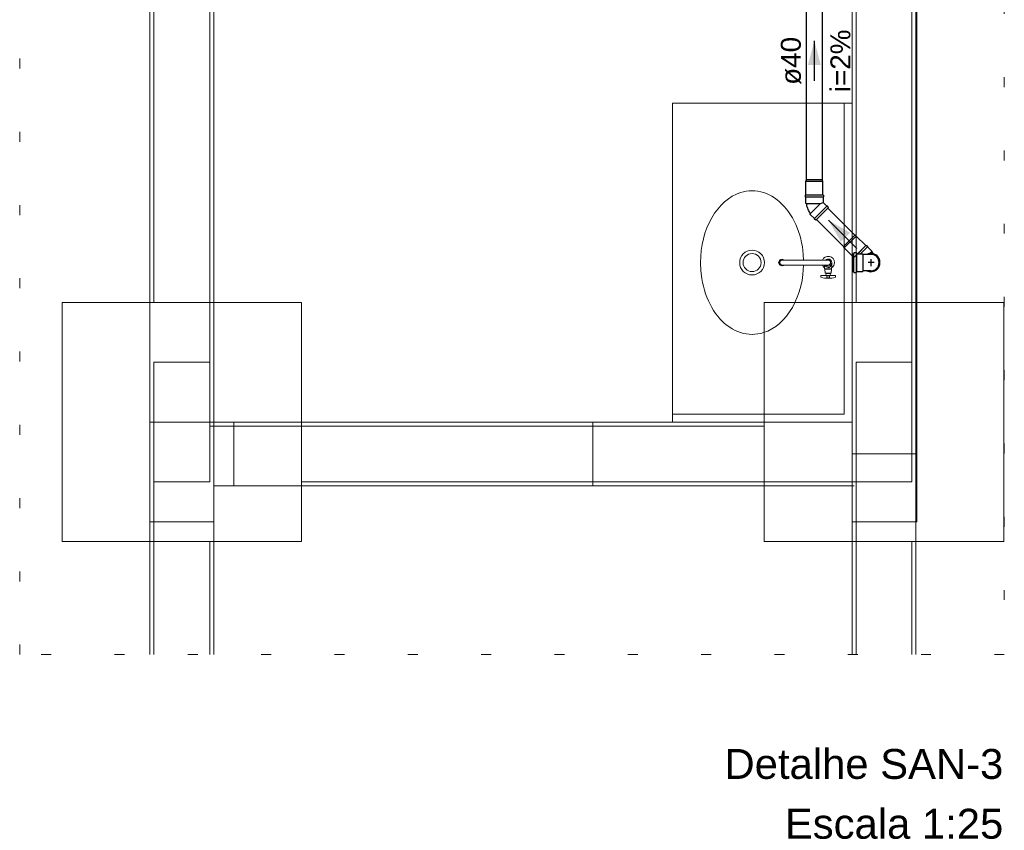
# Model space of a CAD drawing. Header units: millimetres. Extents: x -16331 to -10174, y -4135 to -3584.
# Tile 279 of 456: x -10290 to -10280, y -3957 to -3949. Entities that reach past the tile are written whole.
import ezdxf

# ---------------------------------------------------------------- set-up
doc = ezdxf.new("R2010")
doc.units = ezdxf.units.MM
doc.linetypes.add('DOT', pattern=[0.635, 0, -0.635])
doc.layers.add('A-DETL', color=7, linetype='Continuous', lineweight=5, true_color=0x00a600)
for name, color, linetype in [('A-WALL', 7, 'Continuous'), ('P-SANR-FIXT', 7, 'Continuous'), ('Q-CASE', 31, 'Continuous'), ('Simbolos', 7, 'Continuous'), ('Simbolos_int', 8, 'Continuous'), ('TQ-Condutos', 3, 'Continuous'), ('TQ-Sentido conduto', 7, 'Continuous'), ('TQ-Textos conduto', 7, 'Continuous')]:
    doc.layers.add(name, color=color, linetype=linetype)
for name, color, linetype, lineweight in [('DI-Títulos', 3, 'Continuous', 5), ('DI-Área do detalhe', 7, 'DOT', 0), ('I-WALL', 7, 'Continuous', 5), ('IFC-IfcSlab-Contorno', 250, 'Continuous', 5), ('IFC-IfcSpace-Contorno', 250, 'Continuous', 5), ('IFC-IfcWall-Contorno', 250, 'Continuous', 5), ('IFC-IfcWallStandardCase-Contorno', 250, 'Continuous', 5), ('IFC-Pilar-Contorno', 83, 'Continuous', 5), ('IFC-Sapata-Contorno', 253, 'Continuous', 5), ('IFC-Viga-Contorno', 66, 'Continuous', 5)]:
    doc.layers.add(name, color=color, linetype=linetype, lineweight=lineweight)
doc.styles.add('Arial', font='arial.ttf', dxfattribs={"height": 100})

msp = doc.modelspace()

# ---------------------------------------------------------------- hatches: boundary and pattern name
at = {"layer": 'TQ-Sentido conduto', "linetype": 'Continuous'}
for points in [[(-10281.9685, -3948.877), (-10282.0332, -3949.1184), (-10281.9038, -3949.1184)], [(-10281.8266, -3950.6757), (-10281.7016, -3950.8922), (-10281.61, -3950.8007)]]:
    msp.add_hatch(color=92, dxfattribs=at).paths.add_polyline_path(points)

# ---------------------------------------------------------------- linework, layer by layer
at = {"layer": 'A-DETL', "color": 7, "lineweight": 5}
for p, q in [((-10288.5902, -3952.1001), (-10288.5902, -3953.3001)), ((-10288.0302, -3952.1001), (-10288.5902, -3952.1001)), ((-10288.0302, -3953.3001), (-10288.0302, -3952.1001)), ((-10281.5502, -3952.1001), (-10281.5502, -3953.3001)), ((-10280.9902, -3952.1001), (-10281.5502, -3952.1001)), ((-10280.9902, -3953.3001), (-10280.9902, -3952.1001)), ((-10288.5902, -3953.3001), (-10288.0302, -3953.3001)), ((-10281.5502, -3953.3001), (-10280.9902, -3953.3001))]:
    msp.add_line(p, q, dxfattribs=at)
at = {"layer": 'A-WALL', "lineweight": 5}
for p, q in [((-10280.9422, -3941.8285), (-10280.9422, -3953.7005)), ((-10280.9422, -3953.7005), (-10280.9502, -3953.7005))]:
    msp.add_line(p, q, dxfattribs=at)
at = {"layer": 'DI-Área do detalhe'}
msp.add_lwpolyline([(-10289.935, -3932.3352), (-10280.0643, -3932.3352), (-10280.0643, -3955.0332), (-10289.935, -3955.0332), (-10289.935, -3932.3352)], dxfattribs=at)
at = {"layer": 'I-WALL', "lineweight": 5}
for p, q in [((-10288.6298, -3941.8205), (-10288.6298, -3953.7005)), ((-10287.9898, -3952.7005), (-10287.9898, -3941.8205)), ((-10281.5902, -3941.8205), (-10281.5902, -3952.7005)), ((-10280.9502, -3953.7005), (-10280.9502, -3941.8205)), ((-10287.9898, -3952.7005), (-10281.5902, -3952.7005)), ((-10287.7898, -3953.3405), (-10287.7898, -3952.7005)), ((-10284.1898, -3952.7005), (-10284.1898, -3953.3405)), ((-10287.9898, -3953.7005), (-10287.9898, -3953.3405)), ((-10281.5902, -3953.3405), (-10287.9898, -3953.3405)), ((-10281.5902, -3953.3405), (-10281.5902, -3953.7005)), ((-10288.6298, -3953.7005), (-10287.9898, -3953.7005)), ((-10281.5902, -3953.7005), (-10280.9502, -3953.7005))]:
    msp.add_line(p, q, dxfattribs=at)
at = {"layer": 'IFC-IfcSlab-Contorno', "lineweight": 5}
msp.add_line((-10280.9502, -3953.0205), (-10280.9502, -3953.7005), dxfattribs=at)
at = {"layer": 'IFC-IfcSpace-Contorno', "lineweight": 5}
for p, q in [((-10288.6298, -3952.7005), (-10288.6298, -3941.8205)), ((-10287.9898, -3941.8205), (-10287.9898, -3952.083)), ((-10280.9498, -3941.8205), (-10280.9498, -3952.3848)), ((-10281.5898, -3952.083), (-10281.5898, -3946.7703)), ((-10287.9898, -3952.083), (-10287.9898, -3952.7005)), ((-10281.5898, -3952.7005), (-10281.5898, -3952.083)), ((-10280.9498, -3952.3848), (-10280.9498, -3953.0205)), ((-10288.6298, -3955.0332), (-10288.6298, -3952.7005)), ((-10287.9898, -3952.7005), (-10287.6265, -3952.7005)), ((-10287.6265, -3952.7005), (-10281.5898, -3952.7005)), ((-10280.9498, -3953.0205), (-10280.9502, -3953.7005)), ((-10287.7741, -3953.3405), (-10287.9898, -3953.3405)), ((-10287.9898, -3953.3405), (-10287.9898, -3955.0332)), ((-10284.1898, -3953.3405), (-10287.7741, -3953.3405)), ((-10284.0411, -3953.3405), (-10284.1898, -3953.3405)), ((-10281.5898, -3953.3405), (-10284.0411, -3953.3405)), ((-10281.5702, -3953.3405), (-10281.5898, -3953.3405)), ((-10281.5902, -3953.7005), (-10281.589, -3953.7005)), ((-10281.5902, -3955.0332), (-10281.5902, -3953.7005)), ((-10280.9502, -3953.7005), (-10280.9502, -3955.0332))]:
    msp.add_line(p, q, dxfattribs=at)
at = {"layer": 'IFC-IfcWall-Contorno', "lineweight": 5}
for p, q in [((-10288.6298, -3952.7005), (-10288.6298, -3953.2354)), ((-10288.4335, -3952.7005), (-10288.6298, -3952.7005)), ((-10287.9898, -3952.7005), (-10288.4335, -3952.7005)), ((-10287.9898, -3953.2354), (-10287.9898, -3952.7005)), ((-10281.3939, -3953.0205), (-10281.5902, -3953.0205)), ((-10281.5902, -3953.0205), (-10281.5902, -3953.3405)), ((-10280.9502, -3953.0205), (-10281.3939, -3953.0205)), ((-10280.9502, -3953.3842), (-10280.9502, -3953.0205)), ((-10288.6298, -3953.2354), (-10288.6298, -3953.3405)), ((-10287.9898, -3953.3405), (-10287.9898, -3953.2354)), ((-10288.6298, -3953.3405), (-10288.6298, -3955.0332)), ((-10287.9898, -3955.0332), (-10287.9898, -3953.3405)), ((-10281.5902, -3953.3405), (-10281.5902, -3953.3842)), ((-10281.5902, -3953.3842), (-10281.5902, -3953.7005)), ((-10280.9502, -3955.0332), (-10280.9502, -3953.3842)), ((-10281.5902, -3953.7005), (-10281.5902, -3955.0332))]:
    msp.add_line(p, q, dxfattribs=at)
at = {"layer": 'IFC-IfcWallStandardCase-Contorno', "lineweight": 5}
for p, q in [((-10288.6298, -3941.8205), (-10288.6298, -3949.364)), ((-10287.9898, -3949.364), (-10287.9898, -3941.8205)), ((-10281.5898, -3941.8205), (-10281.5898, -3949.3896)), ((-10280.9498, -3949.3896), (-10280.9498, -3941.8205)), ((-10288.6298, -3949.364), (-10288.6298, -3952.7005)), ((-10287.9898, -3952.7005), (-10287.9898, -3949.364)), ((-10281.5898, -3949.3896), (-10281.5898, -3952.7005)), ((-10280.9498, -3953.0205), (-10280.9498, -3949.3896)), ((-10288.6298, -3952.7005), (-10288.186, -3952.7005)), ((-10288.186, -3952.7005), (-10287.9898, -3952.7005)), ((-10287.9898, -3952.7005), (-10287.9898, -3953.1442)), ((-10287.9284, -3952.7005), (-10287.9898, -3952.7005)), ((-10287.8828, -3952.7005), (-10287.9284, -3952.7005)), ((-10285.9572, -3952.7005), (-10287.8828, -3952.7005)), ((-10282.9805, -3952.7005), (-10285.9572, -3952.7005)), ((-10281.5898, -3952.7005), (-10282.9805, -3952.7005)), ((-10281.5898, -3953.0205), (-10281.5898, -3952.7005)), ((-10281.5898, -3952.7005), (-10281.5898, -3953.0205)), ((-10281.5898, -3953.1442), (-10281.5898, -3953.0205)), ((-10281.5898, -3953.0205), (-10281.146, -3953.0205)), ((-10281.146, -3953.0205), (-10280.9498, -3953.0205)), ((-10287.9898, -3953.1442), (-10287.9898, -3953.3405)), ((-10281.5898, -3953.3405), (-10281.5898, -3953.1442)), ((-10287.9898, -3953.3405), (-10287.9284, -3953.3405)), ((-10287.9284, -3953.3405), (-10287.8828, -3953.3405)), ((-10287.8828, -3953.3405), (-10285.9572, -3953.3405)), ((-10285.9572, -3953.3405), (-10282.9805, -3953.3405)), ((-10282.9805, -3953.3405), (-10281.5898, -3953.3405))]:
    msp.add_line(p, q, dxfattribs=at)
at = {"layer": 'IFC-Pilar-Contorno', "lineweight": 5}
for p, q in [((-10288.5902, -3952.1001), (-10288.5902, -3953.1457)), ((-10288.5181, -3952.1001), (-10288.5902, -3952.1001)), ((-10288.0302, -3952.1001), (-10288.5181, -3952.1001)), ((-10288.0302, -3952.2545), (-10288.0302, -3952.1001)), ((-10281.5502, -3952.1001), (-10281.5502, -3952.7401)), ((-10281.4781, -3952.1001), (-10281.5502, -3952.1001)), ((-10280.9902, -3952.1001), (-10281.4781, -3952.1001)), ((-10280.9902, -3952.2545), (-10280.9902, -3952.1001)), ((-10288.0302, -3952.7401), (-10288.0302, -3952.2545)), ((-10280.9902, -3953.3001), (-10280.9902, -3952.2545)), ((-10288.0302, -3953.3001), (-10288.0302, -3952.7401)), ((-10281.5502, -3952.7401), (-10281.5502, -3953.1457)), ((-10288.5902, -3953.1457), (-10288.5902, -3953.3001)), ((-10281.5502, -3953.1457), (-10281.5502, -3953.3001)), ((-10288.5902, -3953.3001), (-10288.1022, -3953.3001)), ((-10288.1022, -3953.3001), (-10288.0302, -3953.3001)), ((-10281.5502, -3953.3001), (-10281.0622, -3953.3001)), ((-10281.0622, -3953.3001), (-10280.9902, -3953.3001))]:
    msp.add_line(p, q, dxfattribs=at)
at = {"layer": 'IFC-Sapata-Contorno', "lineweight": 5}
for p, q in [((-10289.5102, -3951.5001), (-10289.5102, -3952.7401)), ((-10288.5902, -3951.5001), (-10289.5102, -3951.5001)), ((-10288.0302, -3951.5001), (-10288.5902, -3951.5001)), ((-10287.1102, -3951.5001), (-10288.0302, -3951.5001)), ((-10287.1102, -3952.1001), (-10287.1102, -3951.5001)), ((-10281.5502, -3951.5001), (-10282.4702, -3951.5001)), ((-10282.4702, -3951.5001), (-10282.4702, -3952.7401)), ((-10280.9902, -3951.5001), (-10281.5502, -3951.5001)), ((-10280.0702, -3951.5001), (-10280.9902, -3951.5001)), ((-10280.0702, -3952.1001), (-10280.0702, -3951.5001)), ((-10287.1102, -3952.7401), (-10287.1102, -3952.1001)), ((-10280.0702, -3953.9001), (-10280.0702, -3952.1001)), ((-10289.5102, -3952.7401), (-10289.5102, -3953.3001)), ((-10287.1102, -3953.3001), (-10287.1102, -3952.7401)), ((-10282.4702, -3952.7401), (-10282.4702, -3953.3001)), ((-10289.5102, -3953.3001), (-10289.5102, -3953.9001)), ((-10287.1102, -3953.9001), (-10287.1102, -3953.3001)), ((-10282.4702, -3953.3001), (-10282.4702, -3953.9001)), ((-10289.5102, -3953.9001), (-10288.5902, -3953.9001)), ((-10288.5902, -3953.9001), (-10288.0302, -3953.9001)), ((-10288.0302, -3953.9001), (-10287.1102, -3953.9001)), ((-10282.4702, -3953.9001), (-10281.5502, -3953.9001)), ((-10281.5502, -3953.9001), (-10280.9902, -3953.9001)), ((-10280.9902, -3953.9001), (-10280.0702, -3953.9001))]:
    msp.add_line(p, q, dxfattribs=at)
at = {"layer": 'IFC-Viga-Contorno', "lineweight": 5}
for p, q in [((-10288.5902, -3942.7005), (-10288.5902, -3951.5001)), ((-10288.0302, -3951.5001), (-10288.0302, -3942.7005)), ((-10281.5502, -3943.0205), (-10281.5502, -3951.5001)), ((-10280.9902, -3951.5001), (-10280.9902, -3943.0205)), ((-10288.0302, -3952.1001), (-10288.0302, -3951.5001)), ((-10280.9902, -3952.1001), (-10280.9902, -3951.5001)), ((-10288.0302, -3952.7401), (-10288.0302, -3953.3001)), ((-10287.1102, -3952.7401), (-10288.0302, -3952.7401)), ((-10282.4702, -3952.7401), (-10287.1102, -3952.7401)), ((-10281.5502, -3953.3001), (-10281.5502, -3952.7401)), ((-10288.5902, -3953.3001), (-10288.5902, -3953.9001)), ((-10287.1102, -3953.3001), (-10282.4702, -3953.3001)), ((-10282.4702, -3953.3001), (-10281.5502, -3953.3001)), ((-10281.5502, -3953.3001), (-10281.5502, -3953.9001)), ((-10288.5902, -3953.9001), (-10288.5902, -3955.0332)), ((-10288.0302, -3955.0332), (-10288.0302, -3953.9001)), ((-10281.5502, -3953.9001), (-10281.5502, -3955.0332)), ((-10280.9902, -3955.0332), (-10280.9902, -3953.9001))]:
    msp.add_line(p, q, dxfattribs=at)
at = {"layer": 'P-SANR-FIXT', "lineweight": 5}
for p, q in [((-10282.2718, -3951.076), (-10282.2906, -3951.076)), ((-10282.2718, -3951.125), (-10282.2906, -3951.125)), ((-10281.8883, -3951.076), (-10282.2718, -3951.076)), ((-10282.2718, -3951.125), (-10281.8883, -3951.125)), ((-10281.8883, -3951.076), (-10281.8302, -3951.076)), ((-10281.8883, -3951.125), (-10281.8302, -3951.125)), ((-10281.8652, -3951.153), (-10281.8652, -3951.125)), ((-10281.795, -3951.1067), (-10281.795, -3951.1529)), ((-10281.8521, -3951.2289), (-10281.9032, -3951.2289)), ((-10281.9032, -3951.2289), (-10281.9032, -3951.2452)), ((-10281.8652, -3951.153), (-10281.8652, -3951.1628)), ((-10281.8652, -3951.1628), (-10281.861, -3951.1628)), ((-10281.861, -3951.166), (-10281.8645, -3951.166)), ((-10281.8645, -3951.166), (-10281.8645, -3951.1854)), ((-10281.8645, -3951.1854), (-10281.8602, -3951.1854)), ((-10281.861, -3951.1628), (-10281.861, -3951.166)), ((-10281.7993, -3951.1628), (-10281.861, -3951.1628)), ((-10281.861, -3951.166), (-10281.7993, -3951.166)), ((-10281.8602, -3951.1854), (-10281.8602, -3951.2061)), ((-10281.8602, -3951.2061), (-10281.8477, -3951.2061)), ((-10281.8517, -3951.2094), (-10281.8521, -3951.2289)), ((-10281.8083, -3951.2289), (-10281.8521, -3951.2289)), ((-10281.8477, -3951.2094), (-10281.8517, -3951.2094)), ((-10281.8477, -3951.2061), (-10281.8477, -3951.2094)), ((-10281.8126, -3951.2061), (-10281.8477, -3951.2061)), ((-10281.8477, -3951.2094), (-10281.8126, -3951.2094)), ((-10281.8442, -3951.2584), (-10281.8442, -3951.2289)), ((-10281.8161, -3951.2577), (-10281.8161, -3951.2289)), ((-10281.8126, -3951.2094), (-10281.8126, -3951.2061)), ((-10281.8126, -3951.2061), (-10281.8002, -3951.2061)), ((-10281.8087, -3951.2094), (-10281.8126, -3951.2094)), ((-10281.8083, -3951.2289), (-10281.8087, -3951.2094)), ((-10281.7572, -3951.2289), (-10281.8083, -3951.2289)), ((-10281.8002, -3951.2061), (-10281.8002, -3951.1854)), ((-10281.8002, -3951.1854), (-10281.7958, -3951.1854)), ((-10281.7993, -3951.166), (-10281.7993, -3951.1628)), ((-10281.7993, -3951.1628), (-10281.7951, -3951.1628)), ((-10281.7958, -3951.166), (-10281.7993, -3951.166)), ((-10281.7958, -3951.1854), (-10281.7958, -3951.166)), ((-10281.7951, -3951.1628), (-10281.7951, -3951.153)), ((-10281.7572, -3951.2452), (-10281.7572, -3951.2289))]:
    msp.add_line(p, q, dxfattribs=at)
for points in [[(-10282.0761, -3951.0755), (-10282.0791, -3951.0193), (-10282.0887, -3950.9402), (-10282.096, -3950.9012), (-10282.1048, -3950.8625), (-10282.1152, -3950.8246), (-10282.127, -3950.7879), (-10282.1403, -3950.7521), (-10282.1551, -3950.7171), (-10282.1712, -3950.6834), (-10282.1886, -3950.6512), (-10282.2073, -3950.6204), (-10282.2273, -3950.591), (-10282.2484, -3950.5631), (-10282.2705, -3950.5371), (-10282.2936, -3950.5129), (-10282.3178, -3950.4904), (-10282.3429, -3950.4698), (-10282.3686, -3950.4513), (-10282.395, -3950.4348), (-10282.4221, -3950.4204), (-10282.4499, -3950.408), (-10282.4779, -3950.398), (-10282.5062, -3950.3901), (-10282.5351, -3950.3845), (-10282.5641, -3950.381), (-10282.593, -3950.3799), (-10282.6219, -3950.381), (-10282.6509, -3950.3845), (-10282.6797, -3950.3901), (-10282.7081, -3950.398), (-10282.75, -3950.4139), (-10282.791, -3950.4348), (-10282.8303, -3950.4602), (-10282.8681, -3950.4904), (-10282.904, -3950.5248), (-10282.9375, -3950.5631), (-10282.9688, -3950.6055), (-10282.9973, -3950.6512), (-10283.023, -3950.7001), (-10283.0457, -3950.7521), (-10283.065, -3950.8061), (-10283.0811, -3950.8625), (-10283.0938, -3950.9206), (-10283.1028, -3950.9795), (-10283.1102, -3951.1005)], [(-10283.1102, -3951.1005), (-10283.1068, -3951.1817), (-10283.0972, -3951.2609), (-10283.09, -3951.2999), (-10283.0811, -3951.3385), (-10283.0708, -3951.3764), (-10283.059, -3951.4132), (-10283.0457, -3951.449), (-10283.0309, -3951.4839), (-10283.0147, -3951.5176), (-10282.9973, -3951.5498), (-10282.9787, -3951.5806), (-10282.9587, -3951.6101), (-10282.9375, -3951.6379), (-10282.9154, -3951.6639), (-10282.8923, -3951.6881), (-10282.8681, -3951.7107), (-10282.8431, -3951.7313), (-10282.8174, -3951.7498), (-10282.791, -3951.7662), (-10282.7638, -3951.7807), (-10282.7361, -3951.793), (-10282.7081, -3951.8031), (-10282.6797, -3951.8109), (-10282.6509, -3951.8166), (-10282.6219, -3951.82), (-10282.593, -3951.8211), (-10282.5641, -3951.82), (-10282.5351, -3951.8166), (-10282.5062, -3951.8109), (-10282.4779, -3951.8031), (-10282.436, -3951.7871), (-10282.395, -3951.7662), (-10282.3556, -3951.7408), (-10282.3178, -3951.7107), (-10282.2819, -3951.6762), (-10282.2484, -3951.6379), (-10282.2171, -3951.5955), (-10282.1886, -3951.5498), (-10282.163, -3951.5009), (-10282.1403, -3951.449), (-10282.1209, -3951.395), (-10282.1048, -3951.3385), (-10282.0921, -3951.2804), (-10282.0831, -3951.2215), (-10282.0761, -3951.1255)]]:
    msp.add_lwpolyline(points, dxfattribs=at)
for radius in [0.1243, 0.0902]:
    msp.add_circle((-10282.593, -3951.1005), radius, dxfattribs=at)
for centre, radius, start, end in [((-10281.8302, -3951.1005), 0.0631, 0, 157.16898), ((-10282.2951, -3951.1005), 0.0315, 90, 270.02653), ((-10282.2911, -3951.1005), 0.0315, 61.54213, 298.45787), ((-10282.2906, -3951.1005), 0.0245, 90, 270), ((-10282.2951, -3951.111), 0.042, 56.32608, 90), ((-10282.2951, -3951.0901), 0.042, 270.01993, 303.67392), ((-10281.8302, -3951.1005), 0.0631, 202.83102, 236.24994), ((-10281.8205, -3951.1102), 0.0433, 200.08902, 226.62447), ((-10281.8302, -3951.1005), 0.0358, 223.21707, 136.78293), ((-10281.8302, -3951.1005), 0.0245, 270, 90), ((-10281.8451, -3951.1057), 0.0501, 312.72371, 337.27629), ((-10281.8719, -3951.0994), 0.0774, 340.63941, 354.82997), ((-10281.8302, -3951.1005), 0.0631, 303.75006, 0), ((-10281.8275, -3951.1176), 0.0331, 226.62447, 265.37553), ((-10281.8319, -3951.12), 0.0306, 273.27629, 312.72371), ((-10281.9004, -3951.2452), 0.00281, 180, 252.43335), ((-10281.8302, -3951.0234), 0.2354, 252.43335, 270), ((-10281.8302, -3951.0234), 0.2244, 266.41321, 273.58679), ((-10281.8302, -3951.0234), 0.2354, 270, 287.56665), ((-10281.76, -3951.2452), 0.00281, 287.56665, 0)]:
    msp.add_arc(centre, radius, start, end, dxfattribs=at)
at = {"layer": 'Q-CASE', "lineweight": 5}
for p, q in [((-10283.3902, -3949.5005), (-10283.3902, -3952.6205)), ((-10281.6702, -3949.5005), (-10283.3902, -3949.5005)), ((-10281.5902, -3949.5005), (-10281.6702, -3949.5005)), ((-10281.6702, -3949.5005), (-10281.6702, -3952.6205)), ((-10281.6702, -3952.6205), (-10283.3902, -3952.6205)), ((-10283.3902, -3952.6205), (-10283.3902, -3952.7005))]:
    msp.add_line(p, q, dxfattribs=at)
for points in [[(-10283.1102, -3951.1005), (-10283.1028, -3950.9795), (-10283.0938, -3950.9206), (-10283.0811, -3950.8625), (-10283.065, -3950.8061), (-10283.0457, -3950.7521), (-10283.023, -3950.7001), (-10282.9973, -3950.6512), (-10282.9688, -3950.6055), (-10282.9375, -3950.5631), (-10282.904, -3950.5248), (-10282.8681, -3950.4904), (-10282.8303, -3950.4602), (-10282.791, -3950.4348), (-10282.75, -3950.4139), (-10282.7081, -3950.398), (-10282.6797, -3950.3901), (-10282.6509, -3950.3845), (-10282.6219, -3950.381), (-10282.593, -3950.3799), (-10282.5641, -3950.381), (-10282.5351, -3950.3845), (-10282.5062, -3950.3901), (-10282.4779, -3950.398), (-10282.4499, -3950.408), (-10282.4221, -3950.4204), (-10282.395, -3950.4348), (-10282.3686, -3950.4513), (-10282.3429, -3950.4698), (-10282.3178, -3950.4904), (-10282.2936, -3950.5129), (-10282.2705, -3950.5371), (-10282.2484, -3950.5631), (-10282.2273, -3950.591), (-10282.2073, -3950.6204), (-10282.1886, -3950.6512), (-10282.1712, -3950.6834), (-10282.1551, -3950.7171), (-10282.1403, -3950.7521), (-10282.127, -3950.7879), (-10282.1152, -3950.8246), (-10282.1048, -3950.8625), (-10282.096, -3950.9012), (-10282.0887, -3950.9402), (-10282.0791, -3951.0193), (-10282.0761, -3951.0755)], [(-10282.0761, -3951.1255), (-10282.0831, -3951.2215), (-10282.0921, -3951.2804), (-10282.1048, -3951.3385), (-10282.1209, -3951.395), (-10282.1403, -3951.449), (-10282.163, -3951.5009), (-10282.1886, -3951.5498), (-10282.2171, -3951.5955), (-10282.2484, -3951.6379), (-10282.2819, -3951.6762), (-10282.3178, -3951.7107), (-10282.3556, -3951.7408), (-10282.395, -3951.7662), (-10282.436, -3951.7871), (-10282.4779, -3951.8031), (-10282.5062, -3951.8109), (-10282.5351, -3951.8166), (-10282.5641, -3951.82), (-10282.593, -3951.8211), (-10282.6219, -3951.82), (-10282.6509, -3951.8166), (-10282.6797, -3951.8109), (-10282.7081, -3951.8031), (-10282.7361, -3951.793), (-10282.7638, -3951.7807), (-10282.791, -3951.7662), (-10282.8174, -3951.7498), (-10282.8431, -3951.7313), (-10282.8681, -3951.7107), (-10282.8923, -3951.6881), (-10282.9154, -3951.6639), (-10282.9375, -3951.6379), (-10282.9587, -3951.6101), (-10282.9787, -3951.5806), (-10282.9973, -3951.5498), (-10283.0147, -3951.5176), (-10283.0309, -3951.4839), (-10283.0457, -3951.449), (-10283.059, -3951.4132), (-10283.0708, -3951.3764), (-10283.0811, -3951.3385), (-10283.09, -3951.2999), (-10283.0972, -3951.2609), (-10283.1068, -3951.1817), (-10283.1102, -3951.1005)]]:
    msp.add_lwpolyline(points, dxfattribs=at)
at = {"layer": 'Simbolos'}
for p, q in [((-10282.0533, -3950.2878), (-10282.0485, -3950.2698)), ((-10282.0533, -3950.4238), (-10282.0533, -3950.2878)), ((-10281.8837, -3950.2878), (-10281.8885, -3950.2698)), ((-10281.8837, -3950.4238), (-10281.8837, -3950.2878)), ((-10281.8773, -3950.4238), (-10282.0597, -3950.4238)), ((-10282.0597, -3950.4238), (-10282.0597, -3950.4398)), ((-10282.0597, -3950.4398), (-10282.0557, -3950.4438)), ((-10282.0557, -3950.4438), (-10282.0557, -3950.5038)), ((-10281.8837, -3950.4238), (-10282.0533, -3950.4238)), ((-10281.8773, -3950.4398), (-10281.8813, -3950.4438)), ((-10281.8813, -3950.4438), (-10281.8813, -3950.4976)), ((-10281.8773, -3950.4238), (-10281.8773, -3950.4398)), ((-10282.0557, -3950.5038), (-10282.0509, -3950.5086)), ((-10281.8432, -3950.5357), (-10281.8813, -3950.4976)), ((-10281.8376, -3950.5357), (-10281.8432, -3950.5357)), ((-10281.8263, -3950.5471), (-10281.8376, -3950.5357)), ((-10282.009, -3950.6166), (-10282.009, -3950.6098)), ((-10281.9665, -3950.6591), (-10282.009, -3950.6166)), ((-10281.8263, -3950.5471), (-10281.9552, -3950.676)), ((-10281.9665, -3950.6647), (-10281.9665, -3950.6591)), ((-10281.9552, -3950.676), (-10281.9665, -3950.6647)), ((-10281.5483, -3950.8341), (-10281.5644, -3950.8248)), ((-10281.4521, -3950.9302), (-10281.5483, -3950.8341)), ((-10281.6682, -3950.954), (-10281.6775, -3950.9379)), ((-10281.4521, -3950.9302), (-10281.5721, -3951.0501)), ((-10281.4476, -3950.9257), (-10281.5342, -3951.0123)), ((-10281.4476, -3950.9257), (-10281.4363, -3950.937)), ((-10281.4363, -3950.937), (-10281.4363, -3950.9427)), ((-10281.5721, -3951.0501), (-10281.6682, -3950.954)), ((-10281.5898, -3951.0123), (-10281.5898, -3951.1887)), ((-10281.5898, -3951.0123), (-10281.5774, -3951.0123)), ((-10281.5719, -3951.0033), (-10281.5735, -3951.0093)), ((-10281.568, -3951.0003), (-10281.5489, -3951.0003)), ((-10281.5449, -3951.0039), (-10281.5445, -3951.0086)), ((-10281.5406, -3951.0123), (-10281.4838, -3951.0123)), ((-10281.4838, -3951.0123), (-10281.478, -3951.0181)), ((-10281.4409, -3951.0181), (-10281.478, -3951.0181)), ((-10281.4018, -3951.0181), (-10281.4409, -3951.0181)), ((-10281.4363, -3950.9427), (-10281.3939, -3950.9851)), ((-10281.3939, -3950.9851), (-10281.3939, -3950.9919)), ((-10281.3711, -3951.0146), (-10281.3939, -3950.9919)), ((-10281.5898, -3951.1887), (-10281.5774, -3951.1887)), ((-10281.5719, -3951.1977), (-10281.5735, -3951.1917)), ((-10281.568, -3951.2007), (-10281.5489, -3951.2007)), ((-10281.5449, -3951.197), (-10281.5445, -3951.1923)), ((-10281.5406, -3951.1887), (-10281.4838, -3951.1887)), ((-10281.4838, -3951.1887), (-10281.478, -3951.1829)), ((-10281.4409, -3951.1829), (-10281.478, -3951.1829)), ((-10281.4018, -3951.1829), (-10281.4409, -3951.1829))]:
    msp.add_line(p, q, dxfattribs=at)
for points in [[(-10282.0509, -3950.5086), (-10282.0487, -3950.5206), (-10282.0458, -3950.5326), (-10282.0423, -3950.5444), (-10282.0382, -3950.556), (-10282.0335, -3950.5673), (-10282.0282, -3950.5784), (-10282.0224, -3950.5892), (-10282.0159, -3950.5997), (-10282.009, -3950.6098)], [(-10281.5774, -3951.0123), (-10281.5768, -3951.0122), (-10281.5762, -3951.0121), (-10281.5757, -3951.0119), (-10281.5752, -3951.0116), (-10281.5747, -3951.0113), (-10281.5743, -3951.0109), (-10281.574, -3951.0104), (-10281.5737, -3951.0099), (-10281.5735, -3951.0093)], [(-10281.568, -3951.0003), (-10281.5686, -3951.0003), (-10281.5692, -3951.0005), (-10281.5697, -3951.0007), (-10281.5702, -3951.001), (-10281.5707, -3951.0013), (-10281.5711, -3951.0017), (-10281.5714, -3951.0022), (-10281.5717, -3951.0027), (-10281.5719, -3951.0033)], [(-10281.5449, -3951.004), (-10281.545, -3951.0033), (-10281.5452, -3951.0027), (-10281.5456, -3951.0021), (-10281.546, -3951.0016), (-10281.5464, -3951.0011), (-10281.547, -3951.0008), (-10281.5476, -3951.0005), (-10281.5482, -3951.0004), (-10281.5489, -3951.0003)], [(-10281.5445, -3951.0086), (-10281.5444, -3951.0093), (-10281.5442, -3951.0099), (-10281.5439, -3951.0105), (-10281.5435, -3951.011), (-10281.543, -3951.0115), (-10281.5425, -3951.0118), (-10281.5418, -3951.0121), (-10281.5412, -3951.0122), (-10281.5406, -3951.0123)], [(-10281.4018, -3951.1828), (-10281.3875, -3951.1816), (-10281.3736, -3951.1779), (-10281.3606, -3951.1718), (-10281.3489, -3951.1636), (-10281.3387, -3951.1534), (-10281.3305, -3951.1417), (-10281.3244, -3951.1287), (-10281.3207, -3951.1148), (-10281.3194, -3951.1005), (-10281.3207, -3951.0862), (-10281.3244, -3951.0723), (-10281.3305, -3951.0593), (-10281.3387, -3951.0476), (-10281.3489, -3951.0374), (-10281.3606, -3951.0292), (-10281.3736, -3951.0231), (-10281.3875, -3951.0194), (-10281.4018, -3951.0181)], [(-10281.5735, -3951.1917), (-10281.5737, -3951.1911), (-10281.574, -3951.1906), (-10281.5743, -3951.1901), (-10281.5747, -3951.1897), (-10281.5752, -3951.1894), (-10281.5757, -3951.1891), (-10281.5762, -3951.1889), (-10281.5768, -3951.1887), (-10281.5774, -3951.1887)], [(-10281.5719, -3951.1977), (-10281.5717, -3951.1983), (-10281.5714, -3951.1988), (-10281.5711, -3951.1993), (-10281.5707, -3951.1997), (-10281.5702, -3951.2), (-10281.5697, -3951.2003), (-10281.5692, -3951.2005), (-10281.5686, -3951.2006), (-10281.568, -3951.2007)], [(-10281.5489, -3951.2007), (-10281.5482, -3951.2006), (-10281.5476, -3951.2005), (-10281.547, -3951.2002), (-10281.5464, -3951.1999), (-10281.546, -3951.1994), (-10281.5456, -3951.1989), (-10281.5452, -3951.1983), (-10281.545, -3951.1977), (-10281.5449, -3951.197)], [(-10281.5406, -3951.1887), (-10281.5412, -3951.1888), (-10281.5418, -3951.1889), (-10281.5425, -3951.1892), (-10281.543, -3951.1895), (-10281.5435, -3951.19), (-10281.5439, -3951.1905), (-10281.5442, -3951.1911), (-10281.5444, -3951.1917), (-10281.5445, -3951.1924)]]:
    msp.add_lwpolyline(points, dxfattribs=at)
at = {"layer": 'Simbolos_int'}
for p, q in [((-10281.8837, -3950.2878), (-10282.0533, -3950.2878)), ((-10281.8885, -3950.2698), (-10282.0485, -3950.2698)), ((-10281.8813, -3950.4438), (-10282.0557, -3950.4438)), ((-10282.0509, -3950.5086), (-10281.9077, -3950.5086)), ((-10281.9077, -3950.5086), (-10282.009, -3950.6098)), ((-10281.9665, -3950.6591), (-10281.8432, -3950.5357)), ((-10281.9077, -3950.5086), (-10281.8961, -3950.5038)), ((-10281.8961, -3950.5038), (-10281.8813, -3950.4976)), ((-10281.5644, -3950.8248), (-10281.6775, -3950.9379)), ((-10281.5483, -3950.8341), (-10281.6682, -3950.954)), ((-10281.5743, -3951.1887), (-10281.5743, -3951.0123)), ((-10281.5442, -3951.1887), (-10281.5442, -3951.0123)), ((-10281.4363, -3950.9427), (-10281.5059, -3951.0123)), ((-10281.478, -3951.1829), (-10281.478, -3951.0181)), ((-10281.3939, -3950.9919), (-10281.4117, -3951.0098)), ((-10281.3697, -3951.1005), (-10281.4275, -3951.1005)), ((-10281.4018, -3951.0673), (-10281.4018, -3951.1359))]:
    msp.add_line(p, q, dxfattribs=at)
for points in [[(-10281.4409, -3951.1829), (-10281.4282, -3951.1878), (-10281.4149, -3951.1907), (-10281.4014, -3951.1917), (-10281.3878, -3951.1906), (-10281.3746, -3951.1875), (-10281.362, -3951.1825), (-10281.3502, -3951.1757), (-10281.3396, -3951.1672), (-10281.3304, -3951.1572), (-10281.3227, -3951.146), (-10281.3169, -3951.1337), (-10281.3129, -3951.1207), (-10281.3108, -3951.1073), (-10281.3108, -3951.0937), (-10281.3129, -3951.0803), (-10281.3169, -3951.0673), (-10281.3227, -3951.055), (-10281.3304, -3951.0438), (-10281.3396, -3951.0338), (-10281.3502, -3951.0253), (-10281.362, -3951.0185), (-10281.3746, -3951.0134), (-10281.3878, -3951.0104), (-10281.4014, -3951.0093), (-10281.4149, -3951.0102), (-10281.4282, -3951.0132), (-10281.4409, -3951.0181)], [(-10281.4409, -3951.1829), (-10281.4307, -3951.187), (-10281.4202, -3951.1898), (-10281.4093, -3951.1914), (-10281.3984, -3951.1916), (-10281.3875, -3951.1906), (-10281.3768, -3951.1882), (-10281.3665, -3951.1846), (-10281.3567, -3951.1797), (-10281.3475, -3951.1738), (-10281.3391, -3951.1667), (-10281.3316, -3951.1588), (-10281.3251, -3951.1499), (-10281.3198, -3951.1404), (-10281.3156, -3951.1303), (-10281.3126, -3951.1197), (-10281.311, -3951.1089), (-10281.3106, -3951.098), (-10281.3116, -3951.0871), (-10281.3138, -3951.0764), (-10281.3174, -3951.066), (-10281.3221, -3951.0561), (-10281.328, -3951.0469), (-10281.3349, -3951.0385), (-10281.3429, -3951.0309), (-10281.3516, -3951.0243), (-10281.3611, -3951.0189), (-10281.3712, -3951.0146)]]:
    msp.add_lwpolyline(points, dxfattribs=at)
at = {"layer": 'TQ-Condutos'}
for p, q in [((-10282.0485, -3950.2698), (-10282.0485, -3947.8936)), ((-10281.8885, -3950.2698), (-10281.8885, -3947.8936)), ((-10281.5644, -3950.8248), (-10281.8342, -3950.555)), ((-10281.6775, -3950.9379), (-10281.9473, -3950.6681))]:
    msp.add_line(p, q, dxfattribs=at)
at = {"layer": 'TQ-Sentido conduto'}
for points in [[(-10281.9685, -3949.2769), (-10281.9685, -3948.877)], [(-10281.5438, -3950.9585), (-10281.8266, -3950.6757)]]:
    msp.add_lwpolyline(points, dxfattribs=at)

# ---------------------------------------------------------------- texts
at = {"layer": 'DI-Títulos', "char_height": 0.3, "attachment_point": 9, "line_spacing_factor": 0.6, "style": 'Arial'}
for s, insert, width in [('Detalhe SAN-3', (-10280.0744, -3956.2843), 5.590244), ('Escala 1:25', (-10280.0744, -3956.8843), 4.379726)]:
    msp.add_mtext(s, dxfattribs=dict(at, insert=insert, width=width))
at = {"layer": 'TQ-Textos conduto', "char_height": 0.2, "attachment_point": 8, "rotation": 90.00021, "line_spacing_factor": 0.6, "style": 'Arial'}
for s, insert, width in [('ø40', (-10282.0992, -3949.0769), 0.962805), ('i=2%', (-10281.6059, -3949.0769), 1.257927)]:
    msp.add_mtext(s, dxfattribs=dict(at, insert=insert, width=width))

doc.saveas('drawing.dxf')
